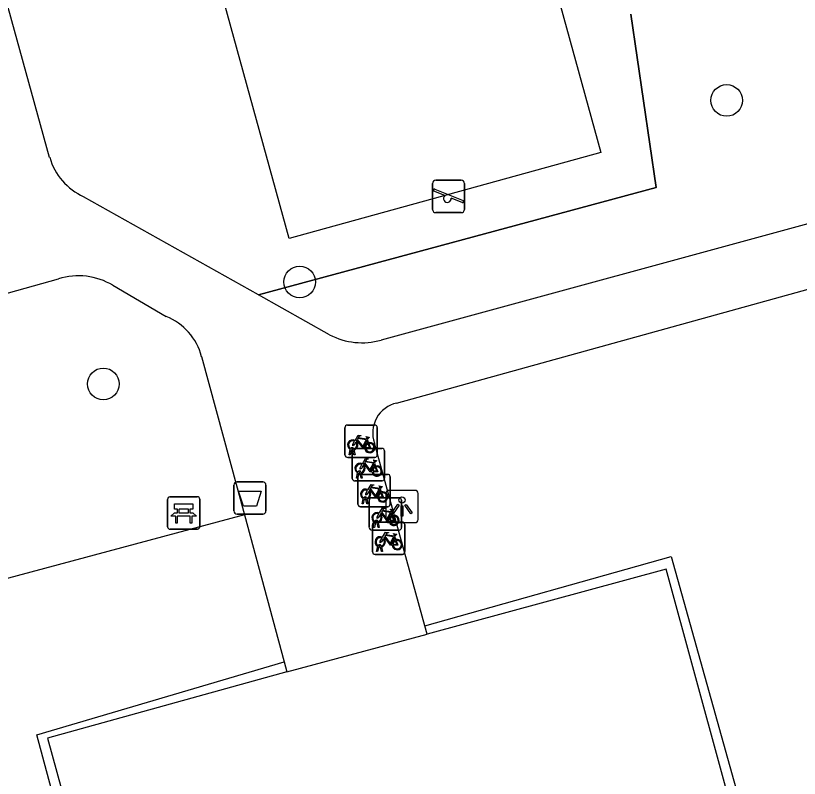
# Model space of a CAD drawing. Extents: x 159053 to 160041, y 380450 to 381422.
# Drawn here: x 159301.36 to 159325.6, y 380960.85 to 380984.43 of the extents above; entities that cross this region are included whole.
import ezdxf

# ---------------------------------------------------------------- set-up
doc = ezdxf.new("R2010")
doc.units = 0
for name, color, linetype in [('IMGEO_Afvalbak', 7, 'Continuous'), ('IMGEO_Bank', 7, 'Continuous'), ('IMGEO_Boom', 7, 'Continuous'), ('IMGEO_Fietsenrek', 7, 'Continuous'), ('IMGEO_Groenvoorziening', 7, 'Continuous'), ('IMGEO_Haag', 7, 'Continuous'), ('IMGEO_Hek', 7, 'Continuous'), ('IMGEO_Lichtpunt', 7, 'Continuous'), ('IMGEO_Parkeervlak_open', 7, 'Continuous'), ('IMGEO_Speelvoorziening', 7, 'Continuous'), ('IMGEO_Voetpad_halfverhard', 7, 'Continuous')]:
    doc.layers.add(name, color=color, linetype=linetype)

msp = doc.modelspace()

# ---------------------------------------------------------------- linework, layer by layer
at = {"layer": 'IMGEO_Afvalbak'}
for p, q in [((159308.111, 380969.114), (159308.111, 380969.914)), ((159308.111, 380969.914), (159308.111, 380969.114)), ((159308.211, 380970.014), (159309.001, 380970.014)), ((159309.001, 380970.014), (159308.211, 380970.014)), ((159309.101, 380969.914), (159309.101, 380969.114)), ((159309.101, 380969.114), (159309.101, 380969.914)), ((159309.001, 380969.014), (159308.211, 380969.014)), ((159308.211, 380969.014), (159309.001, 380969.014))]:
    msp.add_line(p, q, dxfattribs=at)
msp.add_lwpolyline([(159308.254, 380969.728), (159308.958, 380969.728), (159308.809, 380969.258), (159308.403, 380969.258), (159308.254, 380969.728)], dxfattribs=at)
for centre, start, end in [((159308.211, 380969.914), 90, 180), ((159308.211, 380969.914), 90, 180), ((159309.001, 380969.914), 0, 90), ((159309.001, 380969.914), 360, 90), ((159308.211, 380969.114), 180, 270), ((159308.211, 380969.114), 180, 270), ((159309.001, 380969.114), 270, 0), ((159309.001, 380969.114), 270, 0)]:
    msp.add_arc(centre, 0.1, start, end, dxfattribs=at)
at = {"layer": 'IMGEO_Bank'}
for p, q in [((159306.133, 380969.551), (159306.974, 380969.551)), ((159306.974, 380969.551), (159306.133, 380969.551)), ((159306.058, 380968.626), (159306.058, 380969.467)), ((159306.058, 380969.467), (159306.058, 380968.626)), ((159307.058, 380969.476), (159307.058, 380968.635)), ((159307.058, 380968.635), (159307.058, 380969.476)), ((159306.367, 380969.057), (159306.367, 380969.163)), ((159306.411, 380969.163), (159306.411, 380969.057)), ((159306.699, 380969.169), (159306.417, 380969.169)), ((159306.705, 380969.057), (159306.705, 380969.163)), ((159306.749, 380969.163), (159306.749, 380969.057)), ((159306.755, 380968.949), (159306.362, 380968.949)), ((159306.417, 380969.051), (159306.699, 380969.051)), ((159306.983, 380968.551), (159306.142, 380968.551)), ((159306.142, 380968.551), (159306.983, 380968.551))]:
    msp.add_line(p, q, dxfattribs=at)
for points in [[(159306.361, 380969.169), (159306.275, 380969.169), (159306.275, 380969.33), (159306.838, 380969.33), (159306.838, 380969.169), (159306.755, 380969.169)], [(159306.305, 380968.949), (159306.163, 380968.949), (159306.275, 380969.051), (159306.361, 380969.051)], [(159306.355, 380968.942), (159306.355, 380968.735), (159306.312, 380968.735), (159306.312, 380968.942)], [(159306.755, 380969.051), (159306.838, 380969.051), (159306.95, 380968.949), (159306.811, 380968.949)], [(159306.805, 380968.942), (159306.805, 380968.735), (159306.761, 380968.735), (159306.761, 380968.942)]]:
    msp.add_lwpolyline(points, dxfattribs=at)
for centre, radius, start, end in [((159306.136, 380969.473), 0.0779, 92.4484, 184.2845), ((159306.136, 380969.473), 0.0779, 92.4484, 184.2845), ((159306.98, 380969.473), 0.0779, 2.4484, 94.2845), ((159306.98, 380969.473), 0.0779, 2.4484, 94.2845), ((159306.36, 380969.162), 0.00671, 2.8957, 87.1043), ((159306.417, 380969.162), 0.00671, 92.8957, 177.1043), ((159306.699, 380969.162), 0.00671, 2.8957, 87.1043), ((159306.756, 380969.162), 0.00671, 92.8957, 177.1043), ((159306.305, 380968.942), 0.00671, 2.8957, 87.1043), ((159306.362, 380968.942), 0.00671, 92.8957, 177.1043), ((159306.36, 380969.058), 0.00671, 272.8957, 357.1043), ((159306.417, 380969.058), 0.00671, 182.8957, 267.1043), ((159306.699, 380969.058), 0.00671, 272.8957, 357.1043), ((159306.756, 380969.058), 0.00671, 182.8957, 267.1043), ((159306.754, 380968.942), 0.00671, 2.8957, 87.1043), ((159306.811, 380968.942), 0.00671, 92.8957, 177.1043), ((159306.136, 380968.629), 0.0779, 182.4484, 274.2845), ((159306.136, 380968.629), 0.0779, 182.4484, 274.2845), ((159306.98, 380968.629), 0.0779, 272.4484, 4.2845), ((159306.98, 380968.629), 0.0779, 272.4484, 4.2845)]:
    msp.add_arc(centre, radius, start, end, dxfattribs=at)
at = {"layer": 'IMGEO_Boom'}
for centre in [(159323.353, 380981.808), (159310.147, 380976.196), (159304.07, 380973.043)]:
    msp.add_circle(centre, 0.489, dxfattribs=at)
at = {"layer": 'IMGEO_Fietsenrek'}
for p, q in [((159311.621, 380971.77), (159312.462, 380971.77)), ((159312.462, 380971.77), (159311.621, 380971.77)), ((159311.546, 380970.845), (159311.546, 380971.686)), ((159311.546, 380971.686), (159311.546, 380970.845)), ((159312.546, 380971.695), (159312.546, 380970.854)), ((159312.546, 380970.854), (159312.546, 380971.695)), ((159312.233, 380971.319), (159312.269, 380971.224)), ((159311.673, 380970.854), (159311.712, 380971.014)), ((159311.742, 380971.002), (159311.707, 380970.854)), ((159311.784, 380971.026), (159311.783, 380971.03)), ((159311.815, 380971.037), (159311.816, 380971.03)), ((159311.846, 380971.046), (159312.687, 380971.046)), ((159312.687, 380971.046), (159311.846, 380971.046)), ((159312.471, 380970.77), (159311.63, 380970.77)), ((159311.63, 380970.77), (159312.471, 380970.77)), ((159311.707, 380970.854), (159311.673, 380970.854)), ((159311.771, 380970.121), (159311.771, 380970.962)), ((159311.771, 380970.962), (159311.771, 380970.121)), ((159311.825, 380970.854), (159311.791, 380970.996)), ((159311.823, 380971), (159311.858, 380970.854)), ((159311.858, 380970.854), (159311.825, 380970.854)), ((159312.771, 380970.971), (159312.771, 380970.13)), ((159312.771, 380970.13), (159312.771, 380970.971)), ((159312.458, 380970.595), (159312.494, 380970.5)), ((159311.898, 380970.13), (159311.937, 380970.29)), ((159311.967, 380970.278), (159311.932, 380970.13)), ((159312.009, 380970.302), (159312.008, 380970.306)), ((159312.04, 380970.313), (159312.041, 380970.306)), ((159312.048, 380970.276), (159312.083, 380970.13)), ((159312.696, 380970.046), (159311.855, 380970.046)), ((159311.855, 380970.046), (159312.696, 380970.046)), ((159311.932, 380970.13), (159311.898, 380970.13)), ((159311.946, 380969.321), (159311.946, 380970.162)), ((159311.946, 380970.162), (159311.946, 380969.321)), ((159312.05, 380970.13), (159312.016, 380970.272)), ((159312.021, 380970.246), (159312.862, 380970.246)), ((159312.862, 380970.246), (159312.021, 380970.246)), ((159312.083, 380970.13), (159312.05, 380970.13)), ((159312.946, 380970.171), (159312.946, 380969.33)), ((159312.946, 380969.33), (159312.946, 380970.171)), ((159312.633, 380969.795), (159312.669, 380969.7)), ((159312.073, 380969.33), (159312.112, 380969.49)), ((159312.107, 380969.33), (159312.073, 380969.33)), ((159312.142, 380969.478), (159312.107, 380969.33)), ((159312.184, 380969.502), (159312.183, 380969.506)), ((159312.225, 380969.33), (159312.191, 380969.472)), ((159312.215, 380969.513), (159312.216, 380969.506)), ((159312.223, 380969.476), (159312.258, 380969.33)), ((159312.258, 380969.33), (159312.225, 380969.33)), ((159312.296, 380968.597), (159312.296, 380969.438)), ((159312.296, 380969.438), (159312.296, 380968.597)), ((159312.371, 380969.522), (159313.212, 380969.522)), ((159313.212, 380969.522), (159312.371, 380969.522)), ((159313.296, 380969.447), (159313.296, 380968.606)), ((159313.296, 380968.606), (159313.296, 380969.447)), ((159312.871, 380969.246), (159312.03, 380969.246)), ((159312.03, 380969.246), (159312.871, 380969.246)), ((159312.983, 380969.071), (159313.019, 380968.976)), ((159312.396, 380967.847), (159312.396, 380968.688)), ((159312.396, 380968.688), (159312.396, 380967.847)), ((159312.423, 380968.606), (159312.462, 380968.766)), ((159312.457, 380968.606), (159312.423, 380968.606)), ((159312.492, 380968.754), (159312.457, 380968.606)), ((159312.471, 380968.772), (159313.312, 380968.772)), ((159313.312, 380968.772), (159312.471, 380968.772)), ((159312.534, 380968.778), (159312.533, 380968.782)), ((159312.575, 380968.606), (159312.541, 380968.748)), ((159312.565, 380968.789), (159312.566, 380968.782)), ((159312.573, 380968.752), (159312.608, 380968.606)), ((159312.608, 380968.606), (159312.575, 380968.606)), ((159313.396, 380968.697), (159313.396, 380967.856)), ((159313.396, 380967.856), (159313.396, 380968.697)), ((159313.221, 380968.522), (159312.38, 380968.522)), ((159312.38, 380968.522), (159313.221, 380968.522)), ((159313.083, 380968.321), (159313.119, 380968.226)), ((159312.523, 380967.856), (159312.562, 380968.016)), ((159312.557, 380967.856), (159312.523, 380967.856)), ((159312.592, 380968.004), (159312.557, 380967.856)), ((159312.634, 380968.028), (159312.633, 380968.032)), ((159312.675, 380967.856), (159312.641, 380967.998)), ((159312.665, 380968.039), (159312.666, 380968.032)), ((159312.673, 380968.002), (159312.708, 380967.856)), ((159312.708, 380967.856), (159312.675, 380967.856)), ((159313.321, 380967.772), (159312.48, 380967.772)), ((159312.48, 380967.772), (159313.321, 380967.772))]:
    msp.add_line(p, q, dxfattribs=at)
for points in [[(159311.88, 380971.244), (159311.828, 380971.154), (159311.788, 380971.129), (159311.789, 380971.176), (159311.844, 380971.27)], [(159311.859, 380971.296), (159311.954, 380971.46), (159312.04, 380971.446), (159312.042, 380971.437), (159311.986, 380971.426), (159311.959, 380971.381), (159312.215, 380971.34)], [(159312.155, 380971.052), (159312.105, 380971.052), (159311.914, 380971.303), (159311.895, 380971.271)], [(159312.202, 380971.315), (159311.945, 380971.356), (159311.928, 380971.327), (159312.095, 380971.107), (159312.202, 380971.315)], [(159312.25, 380971.217), (159312.22, 380971.294), (159312.111, 380971.076), (159312.154, 380971.076)], [(159312.215, 380971.34), (159312.24, 380971.389), (159312.234, 380971.393), (159312.211, 380971.397), (159312.199, 380971.404), (159312.198, 380971.407), (159312.2, 380971.412), (159312.295, 380971.397), (159312.297, 380971.387), (159312.287, 380971.374), (159312.275, 380971.368), (159312.261, 380971.374), (159312.233, 380971.319)], [(159312.184, 380971.076), (159312.304, 380971.075), (159312.26, 380971.189)], [(159312.28, 380971.196), (159312.335, 380971.051), (159312.185, 380971.051)], [(159312.105, 380970.52), (159312.053, 380970.43), (159312.013, 380970.405), (159312.014, 380970.452), (159312.069, 380970.546)], [(159312.084, 380970.572), (159312.179, 380970.736), (159312.265, 380970.722), (159312.267, 380970.713), (159312.211, 380970.702), (159312.184, 380970.657), (159312.44, 380970.616)], [(159312.38, 380970.328), (159312.33, 380970.328), (159312.139, 380970.579), (159312.12, 380970.547)], [(159312.427, 380970.591), (159312.17, 380970.632), (159312.153, 380970.603), (159312.32, 380970.383), (159312.427, 380970.591)], [(159312.475, 380970.493), (159312.445, 380970.57), (159312.336, 380970.352), (159312.379, 380970.352)], [(159312.44, 380970.616), (159312.465, 380970.665), (159312.459, 380970.669), (159312.436, 380970.673), (159312.424, 380970.68), (159312.423, 380970.683), (159312.425, 380970.688), (159312.52, 380970.673), (159312.522, 380970.663), (159312.512, 380970.65), (159312.5, 380970.644), (159312.486, 380970.65), (159312.458, 380970.595)], [(159312.409, 380970.352), (159312.529, 380970.351), (159312.485, 380970.465)], [(159312.505, 380970.472), (159312.56, 380970.327), (159312.41, 380970.327)], [(159312.259, 380969.772), (159312.354, 380969.936), (159312.44, 380969.922), (159312.442, 380969.913), (159312.386, 380969.902), (159312.359, 380969.857), (159312.615, 380969.816)], [(159312.602, 380969.791), (159312.345, 380969.832), (159312.328, 380969.803), (159312.495, 380969.583), (159312.602, 380969.791)], [(159312.615, 380969.816), (159312.64, 380969.865), (159312.634, 380969.869), (159312.611, 380969.873), (159312.599, 380969.88), (159312.598, 380969.883), (159312.6, 380969.888), (159312.695, 380969.873), (159312.697, 380969.863), (159312.687, 380969.85), (159312.675, 380969.844), (159312.661, 380969.85), (159312.633, 380969.795)], [(159312.28, 380969.72), (159312.228, 380969.63), (159312.188, 380969.605), (159312.189, 380969.652), (159312.244, 380969.746)], [(159312.555, 380969.528), (159312.505, 380969.528), (159312.314, 380969.779), (159312.295, 380969.747)], [(159312.65, 380969.693), (159312.62, 380969.77), (159312.511, 380969.552), (159312.554, 380969.552)], [(159312.584, 380969.552), (159312.704, 380969.551), (159312.66, 380969.665)], [(159312.68, 380969.672), (159312.735, 380969.527), (159312.585, 380969.527)], [(159312.609, 380969.048), (159312.704, 380969.212), (159312.79, 380969.198), (159312.792, 380969.189), (159312.736, 380969.178), (159312.709, 380969.133), (159312.965, 380969.092)], [(159312.952, 380969.067), (159312.695, 380969.108), (159312.678, 380969.079), (159312.845, 380968.859), (159312.952, 380969.067)], [(159312.965, 380969.092), (159312.99, 380969.141), (159312.984, 380969.145), (159312.961, 380969.149), (159312.949, 380969.156), (159312.948, 380969.159), (159312.95, 380969.164), (159313.045, 380969.149), (159313.047, 380969.139), (159313.037, 380969.126), (159313.025, 380969.12), (159313.011, 380969.126), (159312.983, 380969.071)], [(159312.63, 380968.996), (159312.578, 380968.906), (159312.538, 380968.881), (159312.539, 380968.928), (159312.594, 380969.022)], [(159312.905, 380968.804), (159312.855, 380968.804), (159312.664, 380969.055), (159312.645, 380969.023)], [(159313, 380968.969), (159312.97, 380969.046), (159312.861, 380968.828), (159312.904, 380968.828)], [(159312.934, 380968.828), (159313.054, 380968.827), (159313.01, 380968.941)], [(159313.03, 380968.948), (159313.085, 380968.803), (159312.935, 380968.803)], [(159312.709, 380968.298), (159312.804, 380968.462), (159312.89, 380968.448), (159312.892, 380968.439), (159312.836, 380968.428), (159312.809, 380968.383), (159313.065, 380968.342)], [(159313.052, 380968.317), (159312.795, 380968.358), (159312.778, 380968.329), (159312.945, 380968.109), (159313.052, 380968.317)], [(159313.065, 380968.342), (159313.09, 380968.391), (159313.084, 380968.395), (159313.061, 380968.399), (159313.049, 380968.406), (159313.048, 380968.409), (159313.05, 380968.414), (159313.145, 380968.399), (159313.147, 380968.389), (159313.137, 380968.376), (159313.125, 380968.37), (159313.111, 380968.376), (159313.083, 380968.321)], [(159312.73, 380968.246), (159312.678, 380968.156), (159312.638, 380968.131), (159312.639, 380968.178), (159312.694, 380968.272)], [(159313.005, 380968.054), (159312.955, 380968.054), (159312.764, 380968.305), (159312.745, 380968.273)], [(159313.1, 380968.219), (159313.07, 380968.296), (159312.961, 380968.078), (159313.004, 380968.078)], [(159313.034, 380968.078), (159313.154, 380968.077), (159313.11, 380968.191)], [(159313.13, 380968.198), (159313.185, 380968.053), (159313.035, 380968.053)]]:
    msp.add_lwpolyline(points, dxfattribs=at)
for centre, radius, start, end in [((159311.624, 380971.692), 0.0779, 92.4484, 184.2845), ((159311.624, 380971.692), 0.0779, 92.4484, 184.2845), ((159312.468, 380971.692), 0.0779, 2.4484, 94.2845), ((159312.468, 380971.692), 0.0779, 2.4484, 94.2845), ((159311.786, 380971.155), 0.159, 62.6766, 242.1369), ((159311.786, 380971.155), 0.129, 63.3192, 238.903), ((159311.786, 380971.155), 0.159, 283.5766, 46.6042), ((159311.766, 380971.026), 0.0499, 12.8025, 158.6934), ((159311.786, 380971.155), 0.159, 253.9967, 271.7867), ((159311.766, 380971.026), 0.0174, 12.8025, 163.4502), ((159311.786, 380971.155), 0.129, 253.415, 269.0204), ((159311.849, 380970.968), 0.0779, 92.4484, 184.2845), ((159311.849, 380970.968), 0.0779, 92.4484, 184.2845), ((159311.786, 380971.155), 0.129, 283.6043, 43.4302), ((159312.313, 380971.071), 0.159, 113.3408, 178.3217), ((159312.313, 380971.071), 0.159, 187.0065, 105.7708), ((159312.313, 380971.071), 0.129, 113.923, 177.9556), ((159312.313, 380971.071), 0.129, 188.6715, 104.5883), ((159312.693, 380970.968), 0.0779, 2.4484, 94.2845), ((159312.693, 380970.968), 0.0779, 2.4484, 94.2845), ((159311.624, 380970.848), 0.0779, 182.4484, 274.2845), ((159311.624, 380970.848), 0.0779, 182.4484, 274.2845), ((159312.468, 380970.848), 0.0779, 272.4484, 4.2845), ((159312.468, 380970.848), 0.0779, 272.4484, 4.2845), ((159312.011, 380970.431), 0.159, 62.6766, 242.1369), ((159312.011, 380970.431), 0.129, 63.3192, 238.903), ((159312.011, 380970.431), 0.129, 283.6043, 43.4302), ((159312.011, 380970.431), 0.159, 283.5766, 46.6042), ((159311.991, 380970.302), 0.0499, 12.8025, 158.6934), ((159312.011, 380970.431), 0.159, 253.9967, 271.7867), ((159311.991, 380970.302), 0.0174, 12.8025, 163.4502), ((159312.011, 380970.431), 0.129, 253.415, 269.0204), ((159312.538, 380970.347), 0.159, 113.3408, 178.3217), ((159312.538, 380970.347), 0.159, 187.0065, 105.7708), ((159312.538, 380970.347), 0.129, 113.923, 177.9556), ((159312.538, 380970.347), 0.129, 188.6715, 104.5883), ((159311.849, 380970.124), 0.0779, 182.4484, 274.2845), ((159311.849, 380970.124), 0.0779, 182.4484, 274.2845), ((159312.024, 380970.168), 0.0779, 92.4484, 184.2845), ((159312.024, 380970.168), 0.0779, 92.4484, 184.2845), ((159312.693, 380970.124), 0.0779, 272.4484, 4.2845), ((159312.693, 380970.124), 0.0779, 272.4484, 4.2845), ((159312.868, 380970.168), 0.0779, 2.4484, 94.2845), ((159312.868, 380970.168), 0.0779, 2.4484, 94.2845), ((159312.186, 380969.631), 0.159, 62.6766, 242.1369), ((159312.186, 380969.631), 0.129, 63.3192, 238.903), ((159312.166, 380969.502), 0.0499, 12.8025, 158.6934), ((159312.186, 380969.631), 0.129, 283.6043, 43.4302), ((159312.186, 380969.631), 0.159, 283.5766, 46.6042), ((159312.713, 380969.547), 0.159, 113.3408, 178.3217), ((159312.713, 380969.547), 0.159, 187.0065, 105.7708), ((159312.713, 380969.547), 0.129, 113.923, 177.9556), ((159312.713, 380969.547), 0.129, 188.6715, 104.5883), ((159312.024, 380969.324), 0.0779, 182.4484, 274.2845), ((159312.024, 380969.324), 0.0779, 182.4484, 274.2845), ((159312.186, 380969.631), 0.159, 253.9967, 271.7867), ((159312.166, 380969.502), 0.0174, 12.8025, 163.4502), ((159312.186, 380969.631), 0.129, 253.415, 269.0204), ((159312.374, 380969.444), 0.0779, 92.4484, 184.2845), ((159312.374, 380969.444), 0.0779, 92.4484, 184.2845), ((159312.868, 380969.324), 0.0779, 272.4484, 4.2845), ((159312.868, 380969.324), 0.0779, 272.4484, 4.2845), ((159313.218, 380969.444), 0.0779, 2.4484, 94.2845), ((159313.218, 380969.444), 0.0779, 2.4484, 94.2845), ((159312.536, 380968.907), 0.159, 62.6766, 242.1369), ((159312.536, 380968.907), 0.129, 63.3192, 238.903), ((159312.516, 380968.778), 0.0499, 12.8025, 158.6934), ((159312.536, 380968.907), 0.129, 283.6043, 43.4302), ((159312.536, 380968.907), 0.159, 283.5766, 46.6042), ((159313.063, 380968.823), 0.159, 113.3408, 178.3217), ((159313.063, 380968.823), 0.159, 187.0065, 105.7708), ((159313.063, 380968.823), 0.129, 113.923, 177.9556), ((159313.063, 380968.823), 0.129, 188.6715, 104.5883), ((159312.374, 380968.6), 0.0779, 182.4484, 274.2845), ((159312.374, 380968.6), 0.0779, 182.4484, 274.2845), ((159312.474, 380968.694), 0.0779, 92.4484, 184.2845), ((159312.474, 380968.694), 0.0779, 92.4484, 184.2845), ((159312.536, 380968.907), 0.159, 253.9967, 271.7867), ((159312.516, 380968.778), 0.0174, 12.8025, 163.4502), ((159312.536, 380968.907), 0.129, 253.415, 269.0204), ((159313.218, 380968.6), 0.0779, 272.4484, 4.2845), ((159313.218, 380968.6), 0.0779, 272.4484, 4.2845), ((159313.318, 380968.694), 0.0779, 2.4484, 94.2845), ((159313.318, 380968.694), 0.0779, 2.4484, 94.2845), ((159312.636, 380968.157), 0.159, 62.6766, 242.1369), ((159312.636, 380968.157), 0.129, 63.3192, 238.903), ((159312.636, 380968.157), 0.129, 283.6043, 43.4302), ((159312.636, 380968.157), 0.159, 283.5766, 46.6042), ((159313.163, 380968.073), 0.159, 113.3408, 178.3217), ((159313.163, 380968.073), 0.159, 187.0065, 105.7708), ((159313.163, 380968.073), 0.129, 113.923, 177.9556), ((159313.163, 380968.073), 0.129, 188.6715, 104.5883), ((159312.616, 380968.028), 0.0499, 12.8025, 158.6934), ((159312.636, 380968.157), 0.159, 253.9967, 271.7867), ((159312.616, 380968.028), 0.0174, 12.8025, 163.4502), ((159312.636, 380968.157), 0.129, 253.415, 269.0204), ((159313.318, 380967.85), 0.0779, 272.4484, 4.2845), ((159313.318, 380967.85), 0.0779, 272.4484, 4.2845), ((159312.474, 380967.85), 0.0779, 182.4484, 274.2845), ((159312.474, 380967.85), 0.0779, 182.4484, 274.2845)]:
    msp.add_arc(centre, radius, start, end, dxfattribs=at)
at = {"layer": 'IMGEO_Groenvoorziening'}
for points in [[(159302.356, 381004.658), (159311.998, 381007.311), (159319.458, 380980.194), (159309.816, 380977.541), (159302.356, 381004.658)], [(159308.872, 380975.795), (159321.168, 380979.112), (159320.385, 380984.472)], [(159308.436, 380968.993), (159298.858, 380966.431)]]:
    msp.add_lwpolyline(points, dxfattribs=at)
at = {"layer": 'IMGEO_Haag'}
for points in [[(159314.017, 380965.566), (159321.64, 380967.709), (159325.385, 380954.278), (159317.431, 380951.973)], [(159313.358, 380950.923), (159305.606, 380948.84), (159302.011, 380962.194), (159309.667, 380964.444)]]:
    msp.add_lwpolyline(points, dxfattribs=at)
at = {"layer": 'IMGEO_Hek'}
msp.add_lwpolyline([(159320.385, 380984.472), (159321.168, 380979.112), (159308.872, 380975.795)], dxfattribs=at)
at = {"layer": 'IMGEO_Lichtpunt'}
for p, q in [((159312.811, 380969.655), (159312.811, 380968.848)), ((159312.811, 380969.655), (159312.811, 380968.848)), ((159313.713, 380969.75), (159312.905, 380969.75)), ((159313.713, 380969.75), (159312.905, 380969.75)), ((159313.807, 380968.848), (159313.807, 380969.655)), ((159313.807, 380968.848), (159313.807, 380969.655)), ((159312.905, 380968.754), (159313.713, 380968.754)), ((159312.905, 380968.754), (159313.713, 380968.754))]:
    msp.add_line(p, q, dxfattribs=at)
for points in [[(159313.185, 380969.319), (159313.224, 380969.291), (159313.036, 380969.029), (159312.998, 380969.056), (159313.185, 380969.319)], [(159313.397, 380969.291), (159313.435, 380969.318), (159313.622, 380969.056), (159313.583, 380969.028), (159313.397, 380969.291)], [(159313.287, 380969.271), (159313.334, 380969.271), (159313.334, 380968.949), (159313.287, 380968.949), (159313.287, 380969.271)]]:
    msp.add_lwpolyline(points, dxfattribs=at)
msp.add_circle((159313.31, 380969.453), 0.0994, dxfattribs=at)
for centre, start, end in [((159312.905, 380969.655), 90, 180), ((159312.905, 380969.655), 90, 180), ((159313.713, 380969.655), 0, 90), ((159313.713, 380969.655), 0, 90), ((159312.905, 380968.848), 180, 270), ((159312.905, 380968.848), 180, 270), ((159313.713, 380968.848), 270, 0), ((159313.713, 380968.848), 270, 360)]:
    msp.add_arc(centre, 0.0946, start, end, dxfattribs=at)
at = {"layer": 'IMGEO_Parkeervlak_open'}
for points in [[(159317.431, 380951.973), (159317.297, 380952.433), (159324.97, 380954.552), (159321.482, 380967.317), (159314.09, 380965.303)], [(159309.751, 380964.135), (159302.347, 380962.084), (159305.861, 380949.279), (159313.272, 380951.326), (159313.358, 380950.923)]]:
    msp.add_lwpolyline(points, dxfattribs=at)
at = {"layer": 'IMGEO_Speelvoorziening'}
for p, q in [((159314.354, 380979.339), (159315.144, 380979.339)), ((159315.144, 380979.339), (159314.354, 380979.339)), ((159314.254, 380978.439), (159314.254, 380979.239)), ((159314.254, 380979.239), (159314.254, 380978.439)), ((159314.637, 380978.867), (159314.298, 380979.004)), ((159314.323, 380979.064), (159315.199, 380978.711)), ((159315.244, 380979.239), (159315.244, 380978.439)), ((159315.244, 380978.439), (159315.244, 380979.239)), ((159315.175, 380978.651), (159314.835, 380978.788)), ((159315.144, 380978.339), (159314.354, 380978.339)), ((159314.354, 380978.339), (159315.144, 380978.339))]:
    msp.add_line(p, q, dxfattribs=at)
for centre, radius, start, end in [((159314.354, 380979.239), 0.1, 90, 180), ((159314.354, 380979.239), 0.1, 90, 180), ((159315.144, 380979.239), 0.1, 0, 90), ((159315.144, 380979.239), 0.1, 360, 90), ((159314.311, 380979.034), 0.0327, 68.078, 248.078), ((159314.716, 380978.777), 0.12, 130.9928, 5.1632), ((159315.187, 380978.681), 0.0327, 248.078, 68.078), ((159314.354, 380978.439), 0.1, 180, 270), ((159314.354, 380978.439), 0.1, 180, 270), ((159315.144, 380978.439), 0.1, 270, 0), ((159315.144, 380978.439), 0.1, 270, 0)]:
    msp.add_arc(centre, radius, start, end, dxfattribs=at)
at = {"layer": 'IMGEO_Voetpad_halfverhard'}
for points in [[(159302.411, 380980.049), (159295.836, 381003.844)], [(159308.872, 380975.795), (159303.463, 380978.83)], [(159327.225, 380978.359), (159312.664, 380974.397)], [(159313.145, 380972.451), (159327.509, 380976.426)], [(159296.56, 380974.584), (159302.684, 380976.292)], [(159304.369, 380976.091), (159306.015, 380975.131)], [(159311.072, 380974.561), (159308.872, 380975.795)], [(159307.112, 380973.885), (159308.436, 380968.993)], [(159314.017, 380965.566), (159312.455, 380971.211)], [(159308.436, 380968.993), (159309.667, 380964.444)], [(159314.09, 380965.303), (159314.017, 380965.566)], [(159309.751, 380964.135), (159314.09, 380965.303)], [(159309.667, 380964.444), (159309.751, 380964.135)]]:
    msp.add_lwpolyline(points, dxfattribs=at)
for centre, radius, start, end in [((159304.269, 380980.589), 1.934, 196.1998, 245.3888), ((159303.3, 380974.293), 2.092, 59.2696, 107.1253), ((159305.322, 380973.415), 1.85, 14.7094, 68.0131), ((159312.073, 380976.473), 2.158, 242.3547, 285.8822), ((159313.356, 380971.522), 0.953, 102.7674, 199.0449)]:
    msp.add_arc(centre, radius, start, end, dxfattribs=at)

doc.saveas('drawing.dxf')
